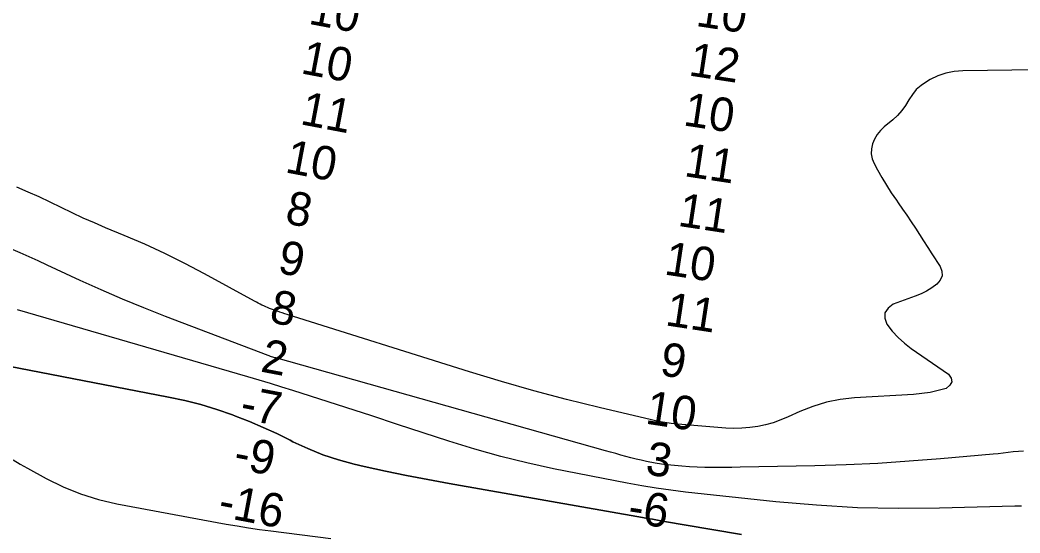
# Model space of a CAD drawing. Extents: x 3161615 to 3199515, y 867541 to 892976.
# Drawn here: x 3189551 to 3191548, y 879582 to 880605 of the extents above; entities that cross this region are included whole.
import ezdxf

# ---------------------------------------------------------------- set-up
doc = ezdxf.new("R2010")
doc.units = 0
for name, color, linetype in [('V-RIVR-RANG', 7, 'Continuous'), ('V-TOPO-DPTH', 7, 'Continuous'), ('V-TOPO-MINR', 7, 'Continuous')]:
    doc.layers.add(name, color=color, linetype=linetype)

msp = doc.modelspace()

# ---------------------------------------------------------------- linework, layer by layer
at = {"layer": 'V-TOPO-DPTH'}
for points in [[(3191554.9, 879745.2), (3191544.9, 879744.5), (3191534.8, 879743.5), (3191524.8, 879742.2), (3191514.8, 879741), (3191504.7, 879740), (3191494.7, 879739.1), (3191389.4, 879729.7), (3191326.7, 879724.8), (3191264, 879720.7), (3191201.2, 879717.9), (3191138.3, 879715.9), (3190989.2, 879712.8), (3190972.3, 879712.5), (3190955.5, 879712.4), (3190938.6, 879712.4), (3190921.7, 879712.6), (3190918.3, 879712.6), (3190903.1, 879713.1), (3190888.1, 879713.8), (3190873, 879714.9), (3190857.9, 879716.3), (3190836.7, 879718.6), (3190832.3, 879719.1), (3190827.9, 879719.8), (3190823.6, 879720.5), (3190819.2, 879721.3), (3190802, 879724.7), (3190791.6, 879726.8), (3190781.4, 879729.1), (3190771.1, 879731.7), (3190760.9, 879734.5), (3190750.7, 879737.3), (3190740.6, 879740.2), (3190730.4, 879743.1), (3190720.2, 879745.9), (3190061.4, 879931), (3190060.4, 879931.3), (3190059.8, 879931.4), (3190055.6, 879932.7), (3190053.2, 879933.5), (3190050.8, 879934.3), (3190048.5, 879935.1), (3190046.1, 879936), (3189841.3, 880013.9), (3189798.2, 880030.8), (3189755.5, 880048.3), (3189713.1, 880066.7), (3189671, 880085.7), (3189623.3, 880107.9), (3189605.2, 880116.3), (3189587.1, 880124.6), (3189568.9, 880132.9), (3189550.7, 880141.1), (3189532.4, 880148.8)], [(3191554.9, 879745.2), (3191544.9, 879744.5), (3191534.8, 879743.5), (3191524.8, 879742.2), (3191514.8, 879741), (3191504.7, 879740), (3191494.7, 879739.1), (3191389.4, 879729.7), (3191326.7, 879724.8), (3191264, 879720.7), (3191201.2, 879717.9), (3191138.3, 879715.9), (3190989.2, 879712.8), (3190972.3, 879712.5), (3190955.5, 879712.4), (3190938.6, 879712.4), (3190921.7, 879712.6), (3190918.3, 879712.6), (3190903.1, 879713.1), (3190888.1, 879713.8), (3190873, 879714.9), (3190857.9, 879716.3), (3190836.7, 879718.6), (3190832.3, 879719.1), (3190827.9, 879719.8), (3190823.6, 879720.5), (3190819.2, 879721.3), (3190802, 879724.7), (3190791.6, 879726.8), (3190781.4, 879729.1), (3190771.1, 879731.7), (3190760.9, 879734.5), (3190750.7, 879737.3), (3190740.6, 879740.2), (3190730.4, 879743.1), (3190720.2, 879745.9), (3190061.4, 879931), (3190060.4, 879931.3), (3190059.8, 879931.4), (3190055.6, 879932.7), (3190053.2, 879933.5), (3190050.8, 879934.3), (3190048.5, 879935.1), (3190046.1, 879936), (3189841.3, 880013.9), (3189798.2, 880030.8), (3189755.5, 880048.3), (3189713.1, 880066.7), (3189671, 880085.7), (3189623.3, 880107.9), (3189605.2, 880116.3), (3189587.1, 880124.6), (3189568.9, 880132.9), (3189550.7, 880141.1), (3189532.4, 880148.8)], [(3189420.7, 879935.3), (3189847.6, 879853.1), (3189880, 879846), (3189912, 879837.9), (3189943.6, 879828.2), (3189975, 879817.4), (3189980.9, 879815.2), (3190008.8, 879804.3), (3190036.4, 879792.6), (3190063.6, 879780), (3190090.5, 879766.7), (3190095.6, 879764), (3190125.3, 879750.1), (3190155.5, 879737.7), (3190186.6, 879727.7), (3190218.2, 879719.2), (3190238.3, 879714.6), (3190280.5, 879705.3), (3190322.8, 879696.5), (3190365.2, 879688.3), (3190407.7, 879680.5), (3190793.9, 879612.6), (3190803.9, 879610.8), (3190813.8, 879609.1), (3190823.8, 879607.4), (3190833.8, 879605.6), (3190932.6, 879588.8), (3190992, 879579)], [(3190992, 879579), (3190932.6, 879588.8), (3190833.8, 879605.6), (3190823.8, 879607.4), (3190813.8, 879609.1), (3190803.9, 879610.8), (3190793.9, 879612.6), (3190407.7, 879680.5), (3190365.2, 879688.3), (3190322.8, 879696.5), (3190280.5, 879705.3), (3190238.3, 879714.6), (3190218.2, 879719.2), (3190186.6, 879727.7), (3190155.5, 879737.7), (3190125.3, 879750.1), (3190095.6, 879764), (3190090.5, 879766.7), (3190063.6, 879780), (3190036.4, 879792.6), (3190008.8, 879804.3), (3189980.9, 879815.2), (3189975, 879817.4), (3189943.6, 879828.2), (3189912, 879837.9), (3189880, 879846), (3189847.6, 879853.1), (3189420.7, 879935.3)], [(3189537.1, 879727.7), (3189551.3, 879719.4), (3189565.6, 879711.3), (3189603.1, 879690.6), (3189636.9, 879674), (3189671.5, 879659.7), (3189707.3, 879648.8), (3189743.9, 879640.2), (3189962.4, 879599.7), (3189984.6, 879595.8), (3190006.9, 879592.1), (3190029.2, 879588.9), (3190051.5, 879585.9), (3190171.8, 879571.1)], [(3189537.1, 879727.7), (3189551.3, 879719.4), (3189565.6, 879711.3), (3189603.1, 879690.6), (3189636.9, 879674), (3189671.5, 879659.7), (3189707.3, 879648.8), (3189743.9, 879640.2), (3189962.4, 879599.7), (3189984.6, 879595.8), (3190006.9, 879592.1), (3190029.2, 879588.9), (3190051.5, 879585.9), (3190171.8, 879571.1)]]:
    msp.add_lwpolyline(points, dxfattribs=at)
at = {"layer": 'V-TOPO-MINR'}
for points in [[(3191728.6, 880507.8), (3191433.7, 880504.2), (3191416.6, 880502.7), (3191400.1, 880499.5), (3191384.1, 880493.8), (3191368.7, 880486.5), (3191361.1, 880482.3), (3191350.6, 880475), (3191341.1, 880466.7), (3191333.2, 880457), (3191326.3, 880446.2), (3191319.6, 880435.1), (3191312.1, 880424.7), (3191303.5, 880415.2), (3191294.1, 880406.4), (3191277.1, 880392.3), (3191269.6, 880384.9), (3191263, 880376.9), (3191257.8, 880367.9), (3191253.6, 880358.3), (3191251.5, 880348.2), (3191251, 880338.4), (3191253, 880328.7), (3191256.7, 880319.1), (3191263.5, 880306.6), (3191272.3, 880291), (3191281.4, 880275.7), (3191291.1, 880260.8), (3191301.2, 880246.1), (3191304.9, 880240.8), (3191313.7, 880228.3), (3191322.3, 880215.7), (3191330.8, 880203), (3191339.2, 880190.3), (3191347.4, 880177.5), (3191355.7, 880164.6), (3191364, 880151.8), (3191372.2, 880139), (3191388.5, 880113.8), (3191391.9, 880104), (3191392.4, 880094.7), (3191388.7, 880086.1), (3191382.2, 880078), (3191372.1, 880070.9), (3191361.6, 880064.6), (3191350.5, 880059.2), (3191339.1, 880054.5), (3191294.7, 880038.4), (3191284.6, 880030.6), (3191278.5, 880021.4), (3191278.3, 880010.4), (3191282.2, 879998.2), (3191293, 879984.7), (3191304.6, 879972), (3191317.4, 879960.6), (3191331.1, 879950.1), (3191405.2, 879899), (3191410.4, 879890.9), (3191412, 879883.3), (3191408.2, 879876.5), (3191400.8, 879870.3), (3191384.7, 879866), (3191368.5, 879862.4), (3191352.1, 879860), (3191335.6, 879858.4), (3191217.4, 879851.3), (3191189.2, 879848), (3191161.5, 879842.7), (3191134.5, 879834.3), (3191108.1, 879823.9), (3191085.2, 879813.4), (3191070.4, 879807.3), (3191055.3, 879801.9), (3191039.9, 879797.7), (3191024.3, 879794.3), (3191008.4, 879792.1), (3190992.5, 879790.7), (3190976.5, 879790.5), (3190960.5, 879791.2), (3190864.8, 879799), (3190851.6, 879800.3), (3190838.4, 879802.1), (3190825.3, 879804.5), (3190812.3, 879807.3), (3190707.5, 879832.1), (3190642.3, 879848.3), (3190577.3, 879865.4), (3190512.7, 879883.9), (3190448.4, 879903.4), (3190084.5, 880017.7), (3190079.5, 880019.3), (3190074.6, 880020.9), (3190069.6, 880022.6), (3190064.7, 880024.4), (3190049.1, 880030), (3190045.2, 880031.5), (3190041.4, 880033.1), (3190037.6, 880034.8), (3190033.9, 880036.7), (3190030.2, 880038.7), (3190026.5, 880040.7), (3190022.8, 880042.6), (3190019.2, 880044.6), (3189919.4, 880099.2), (3189880, 880119.8), (3189840.2, 880139.6), (3189799.8, 880158.1), (3189758.9, 880175.7), (3189721.6, 880191), (3189699.2, 880200.5), (3189676.9, 880210.3), (3189654.9, 880220.7), (3189633, 880231.3), (3189611.1, 880242), (3189589, 880252.4), (3189566.8, 880262.2), (3189544.3, 880271.7)], [(3191554.9, 879745.2), (3191544.9, 879744.5), (3191534.8, 879743.5), (3191524.8, 879742.2), (3191514.8, 879741), (3191504.7, 879740), (3191494.7, 879739.1), (3191389.4, 879729.7), (3191326.7, 879724.8), (3191264, 879720.7), (3191201.2, 879717.9), (3191138.3, 879715.9), (3190989.2, 879712.8), (3190972.3, 879712.5), (3190955.5, 879712.4), (3190938.6, 879712.4), (3190921.7, 879712.6), (3190918.3, 879712.6), (3190903.1, 879713.1), (3190888.1, 879713.8), (3190873, 879714.9), (3190857.9, 879716.3), (3190836.7, 879718.6), (3190832.3, 879719.1), (3190827.9, 879719.8), (3190823.6, 879720.5), (3190819.2, 879721.3), (3190802, 879724.7), (3190791.6, 879726.8), (3190781.4, 879729.1), (3190771.1, 879731.7), (3190760.9, 879734.5), (3190750.7, 879737.3), (3190740.6, 879740.2), (3190730.4, 879743.1), (3190720.2, 879745.9), (3190061.4, 879931), (3190060.4, 879931.3), (3190059.8, 879931.4), (3190055.6, 879932.7), (3190053.2, 879933.5), (3190050.8, 879934.3), (3190048.5, 879935.1), (3190046.1, 879936), (3189841.3, 880013.9), (3189798.2, 880030.8), (3189755.5, 880048.3), (3189713.1, 880066.7), (3189671, 880085.7), (3189623.3, 880107.9), (3189605.2, 880116.3), (3189587.1, 880124.6), (3189568.9, 880132.9), (3189550.7, 880141.1), (3189532.4, 880148.8)], [(3191551.1, 879635.5), (3191544.3, 879635.2), (3191537.6, 879635), (3191387.2, 879631), (3191305.3, 879630.4), (3191223.5, 879632.1), (3191141.9, 879637), (3191060.3, 879644.1), (3190880.3, 879663.4), (3190851, 879666.9), (3190821.7, 879671), (3190792.6, 879675.8), (3190763.5, 879681.1), (3190616, 879710.1), (3190563.2, 879721.5), (3190510.8, 879734.2), (3190458.9, 879748.9), (3190407.3, 879764.9), (3190356, 879781.8), (3190304.6, 879798.6), (3190253.2, 879815.3), (3190201.8, 879831.9), (3190095.8, 879866), (3190073.4, 879873.1), (3190050.9, 879880.1), (3190028.3, 879886.9), (3190005.7, 879893.6), (3189545.7, 880027.3)], [(3190992, 879579), (3190932.6, 879588.8), (3190833.8, 879605.6), (3190823.8, 879607.4), (3190813.8, 879609.1), (3190803.9, 879610.8), (3190793.9, 879612.6), (3190407.7, 879680.5), (3190365.2, 879688.3), (3190322.8, 879696.5), (3190280.5, 879705.3), (3190238.3, 879714.6), (3190218.2, 879719.2), (3190186.6, 879727.7), (3190155.5, 879737.7), (3190125.3, 879750.1), (3190095.6, 879764), (3190090.5, 879766.7), (3190063.6, 879780), (3190036.4, 879792.6), (3190008.8, 879804.3), (3189980.9, 879815.2), (3189975, 879817.4), (3189943.6, 879828.2), (3189912, 879837.9), (3189880, 879846), (3189847.6, 879853.1), (3189420.7, 879935.3)], [(3189537.1, 879727.7), (3189551.3, 879719.4), (3189565.6, 879711.3), (3189603.1, 879690.6), (3189636.9, 879674), (3189671.5, 879659.7), (3189707.3, 879648.8), (3189743.9, 879640.2), (3189962.4, 879599.7), (3189984.6, 879595.8), (3190006.9, 879592.1), (3190029.2, 879588.9), (3190051.5, 879585.9), (3190171.8, 879571.1)]]:
    msp.add_lwpolyline(points, dxfattribs=at)

# ---------------------------------------------------------------- texts
at = {"layer": 'V-RIVR-RANG'}
for s, rotation, p in [('10', 349.2497, (3190125.1, 880598.2)), ('10', 351.3472, (3190898.9, 880593.9)), ('10', 349.2497, (3190109.5, 880499.4)), ('12', 351.3472, (3190884.5, 880495)), ('11', 349.2497, (3190108.4, 880397.8)), ('10', 351.3472, (3190873.7, 880395.5)), ('10', 349.2497, (3190078.3, 880301.8)), ('11', 351.3472, (3190875.7, 880294.1)), ('8', 349.2497, (3190078, 880200.1)), ('11', 351.3472, (3190863, 880194.9)), ('9', 349.2497, (3190063.2, 880101.2)), ('10', 351.3472, (3190835.8, 880097.9)), ('8', 349.2497, (3190046.8, 880002.6)), ('11', 351.3472, (3190837.8, 879996.5)), ('2', 349.2497, (3190029.2, 879904.2)), ('9', 351.3472, (3190826.8, 879897)), ('-7', 349.2497, (3189987.7, 879810.3)), ('10', 351.3472, (3190798, 879800.3)), ('-9', 349.2497, (3189974.9, 879711)), ('3', 351.3472, (3190798.1, 879699.2)), ('-16', 349.2497, (3189944.1, 879615.2)), ('-6', 351.3472, (3190762.6, 879603.4))]:
    msp.add_text(s, height=67, rotation=rotation, dxfattribs=at).set_placement(p)

doc.saveas('drawing.dxf')
